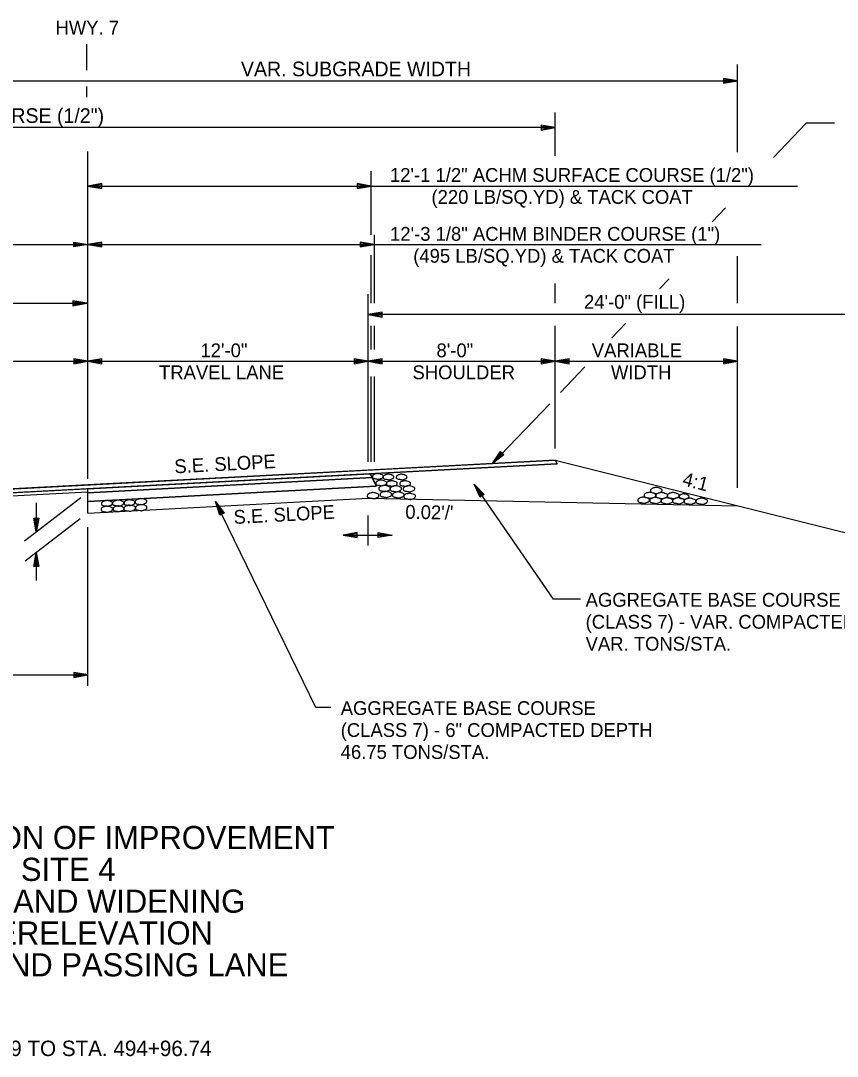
# Model space of a CAD drawing. Extents: x 1398183 to 1398373, y 1967240 to 1968889.
# Drawn here: x 1398251.01 to 1398285.95, y 1967559.76 to 1967604.07 of the extents above; entities that cross this region are included whole.
import ezdxf

# ---------------------------------------------------------------- set-up
doc = ezdxf.new("R2010")
doc.units = 0
for name, color, linetype in [('1', 7, 'Continuous'), ('10', 7, 'Continuous'), ('19', 7, 'Continuous'), ('42', 7, 'Continuous'), ('7', 7, 'Continuous'), ('Level 1', 7, 'Continuous')]:
    doc.layers.add(name, color=color, linetype=linetype)

# ---------------------------------------------------------------- blocks, each defined once
blk = doc.blocks.new('ROCKS')
at = {"layer": '1'}
blk.add_spline([(0.013, 0.06), (0.053, 0.053), (0.107, 0.033), (0.133, 0.013), (0.133, -0.007), (0.12, -0.033), (0.107, -0.04), (0.073, -0.053), (0.033, -0.067), (0.013, -0.067), (-0.02, -0.06), (-0.06, -0.053), (-0.087, -0.047), (-0.113, -0.02), (-0.113, -0.007), (-0.107, 0.02), (-0.087, 0.033), (-0.067, 0.047), (-0.033, 0.053), (-0.02, 0.06), (0.013, 0.06)], degree=3, dxfattribs=at)

msp = doc.modelspace()

# ---------------------------------------------------------------- linework, layer by layer
at = {"layer": '19'}
for p, q in [((1398281.68, 1967598.446), (1398281.68, 1967602.193)), ((1398220.492, 1967601.492), (1398281.68, 1967601.492)), ((1398281.08, 1967601.597), (1398281.08, 1967601.387)), ((1398281.68, 1967601.492), (1398281.08, 1967601.597)), ((1398281.52, 1967601.507), (1398281.08, 1967601.542)), ((1398281.08, 1967601.387), (1398281.68, 1967601.492)), ((1398281.08, 1967601.437), (1398281.52, 1967601.477)), ((1398273.883, 1967598.281), (1398273.883, 1967600.139)), ((1398273.883, 1967599.492), (1398223.883, 1967599.492)), ((1398273.283, 1967599.597), (1398273.283, 1967599.387)), ((1398273.883, 1967599.492), (1398273.283, 1967599.597)), ((1398273.723, 1967599.507), (1398273.283, 1967599.542)), ((1398273.283, 1967599.387), (1398273.883, 1967599.492)), ((1398273.283, 1967599.437), (1398273.723, 1967599.477)), ((1398266.005, 1967594.901), (1398266.005, 1967597.623)), ((1398254.48, 1967597.097), (1398253.88, 1967596.992)), ((1398253.88, 1967596.992), (1398284.25, 1967596.992)), ((1398253.88, 1967596.992), (1398254.48, 1967596.887)), ((1398254.48, 1967597.042), (1398254.04, 1967597.007)), ((1398254.04, 1967596.977), (1398254.48, 1967596.937)), ((1398254.48, 1967596.887), (1398254.48, 1967597.097)), ((1398265.405, 1967597.097), (1398265.405, 1967596.887)), ((1398266.005, 1967596.992), (1398265.405, 1967597.097)), ((1398265.845, 1967597.007), (1398265.405, 1967597.042)), ((1398265.405, 1967596.887), (1398266.005, 1967596.992)), ((1398265.405, 1967596.937), (1398265.845, 1967596.977)), ((1398266.141, 1967591.979), (1398266.141, 1967594.901)), ((1398229.88, 1967594.492), (1398282.696, 1967594.492)), ((1398253.28, 1967594.387), (1398253.28, 1967594.597)), ((1398253.28, 1967594.597), (1398253.88, 1967594.492)), ((1398253.28, 1967594.542), (1398253.72, 1967594.507)), ((1398253.88, 1967594.492), (1398253.28, 1967594.387)), ((1398253.72, 1967594.477), (1398253.28, 1967594.437)), ((1398254.48, 1967594.597), (1398253.88, 1967594.492)), ((1398253.88, 1967594.492), (1398254.48, 1967594.387)), ((1398254.48, 1967594.542), (1398254.04, 1967594.507)), ((1398254.04, 1967594.477), (1398254.48, 1967594.437)), ((1398254.48, 1967594.387), (1398254.48, 1967594.597)), ((1398265.541, 1967594.597), (1398265.541, 1967594.387)), ((1398266.141, 1967594.492), (1398265.541, 1967594.597)), ((1398265.981, 1967594.507), (1398265.541, 1967594.542)), ((1398265.541, 1967594.387), (1398266.141, 1967594.492)), ((1398265.541, 1967594.437), (1398265.981, 1967594.477)), ((1398266.005, 1967591.979), (1398266.005, 1967594.033)), ((1398281.68, 1967591.975), (1398281.68, 1967593.998)), ((1398273.883, 1967591.979), (1398273.883, 1967592.825)), ((1398265.88, 1967585.186), (1398265.88, 1967592.368)), ((1398241.838, 1967591.977), (1398253.838, 1967591.977)), ((1398253.238, 1967592.082), (1398253.238, 1967591.872)), ((1398253.838, 1967591.977), (1398253.238, 1967592.082)), ((1398253.678, 1967591.992), (1398253.238, 1967592.027)), ((1398253.238, 1967591.872), (1398253.838, 1967591.977)), ((1398253.238, 1967591.922), (1398253.678, 1967591.962)), ((1398266.48, 1967591.597), (1398265.88, 1967591.492)), ((1398289.88, 1967591.492), (1398265.88, 1967591.492)), ((1398265.88, 1967591.492), (1398266.48, 1967591.387)), ((1398266.48, 1967591.542), (1398266.04, 1967591.507)), ((1398266.04, 1967591.477), (1398266.48, 1967591.437)), ((1398266.48, 1967591.387), (1398266.48, 1967591.597)), ((1398266.005, 1967589.996), (1398266.005, 1967591.012)), ((1398266.141, 1967589.996), (1398266.141, 1967591.012)), ((1398273.88, 1967585.764), (1398273.88, 1967591.012)), ((1398281.68, 1967584.077), (1398281.68, 1967590.989)), ((1398241.88, 1967589.492), (1398253.88, 1967589.492)), ((1398253.28, 1967589.597), (1398253.28, 1967589.387)), ((1398253.88, 1967589.492), (1398253.28, 1967589.597)), ((1398253.72, 1967589.507), (1398253.28, 1967589.542)), ((1398253.28, 1967589.387), (1398253.88, 1967589.492)), ((1398253.28, 1967589.437), (1398253.72, 1967589.477)), ((1398254.48, 1967589.597), (1398253.88, 1967589.492)), ((1398253.88, 1967589.492), (1398254.48, 1967589.387)), ((1398253.88, 1967589.492), (1398265.88, 1967589.492)), ((1398254.48, 1967589.542), (1398254.04, 1967589.507)), ((1398254.04, 1967589.477), (1398254.48, 1967589.437)), ((1398254.48, 1967589.387), (1398254.48, 1967589.597)), ((1398265.28, 1967589.597), (1398265.28, 1967589.387)), ((1398265.88, 1967589.492), (1398265.28, 1967589.597)), ((1398265.72, 1967589.507), (1398265.28, 1967589.542)), ((1398265.28, 1967589.387), (1398265.88, 1967589.492)), ((1398265.28, 1967589.437), (1398265.72, 1967589.477)), ((1398266.48, 1967589.597), (1398265.88, 1967589.492)), ((1398265.88, 1967589.492), (1398266.48, 1967589.387)), ((1398265.88, 1967589.492), (1398273.88, 1967589.492)), ((1398266.48, 1967589.542), (1398266.04, 1967589.507)), ((1398266.04, 1967589.477), (1398266.48, 1967589.437)), ((1398266.48, 1967589.387), (1398266.48, 1967589.597)), ((1398273.28, 1967589.597), (1398273.28, 1967589.387)), ((1398273.88, 1967589.492), (1398273.28, 1967589.597)), ((1398273.72, 1967589.507), (1398273.28, 1967589.542)), ((1398273.28, 1967589.387), (1398273.88, 1967589.492)), ((1398273.28, 1967589.437), (1398273.72, 1967589.477)), ((1398274.48, 1967589.597), (1398273.88, 1967589.492)), ((1398273.88, 1967589.492), (1398281.68, 1967589.492)), ((1398273.88, 1967589.492), (1398274.48, 1967589.387)), ((1398274.48, 1967589.542), (1398274.04, 1967589.507)), ((1398274.04, 1967589.477), (1398274.48, 1967589.437)), ((1398274.48, 1967589.387), (1398274.48, 1967589.597)), ((1398281.08, 1967589.597), (1398281.08, 1967589.387)), ((1398281.68, 1967589.492), (1398281.08, 1967589.597)), ((1398281.52, 1967589.507), (1398281.08, 1967589.542)), ((1398281.08, 1967589.387), (1398281.68, 1967589.492)), ((1398281.08, 1967589.437), (1398281.52, 1967589.477)), ((1398266.005, 1967585.186), (1398266.005, 1967588.837)), ((1398266.141, 1967585.186), (1398266.141, 1967588.837)), ((1398271.203, 1967585.122), (1398271.535, 1967585.633)), ((1398271.687, 1967585.49), (1398271.203, 1967585.122)), ((1398271.303, 1967585.247), (1398271.572, 1967585.595)), ((1398271.65, 1967585.523), (1398271.324, 1967585.228)), ((1398271.535, 1967585.633), (1398271.687, 1967585.49)), ((1398223.795, 1967582.443), (1398273.961, 1967585.102)), ((1398273.88, 1967585.264), (1398289.88, 1967581.264)), ((1398273.88, 1967585.264), (1398273.961, 1967585.103)), ((1398265.962, 1967584.678), (1398266.226, 1967584.149)), ((1398253.88, 1967583.87), (1398266.043, 1967584.515)), ((1398253.88, 1967583.495), (1398266.226, 1967584.149)), ((1398270.664, 1967583.68), (1398270.411, 1967584.233)), ((1398270.411, 1967584.233), (1398270.837, 1967583.797)), ((1398273.81, 1967579.314), (1398270.411, 1967584.233)), ((1398253.88, 1967582.994), (1398253.88, 1967584.037)), ((1398270.704, 1967583.709), (1398270.488, 1967584.092)), ((1398270.511, 1967584.108), (1398270.791, 1967583.769)), ((1398270.837, 1967583.797), (1398270.664, 1967583.68)), ((1398253.588, 1967583.646), (1398251.178, 1967581.802)), ((1398251.68, 1967583.434), (1398251.68, 1967582.186)), ((1398253.88, 1967582.994), (1398265.88, 1967583.63)), ((1398263.636, 1967574.68), (1398259.348, 1967583.49)), ((1398259.525, 1967582.909), (1398259.348, 1967583.49)), ((1398259.348, 1967583.49), (1398259.712, 1967583.001)), ((1398259.569, 1967582.931), (1398259.405, 1967583.34)), ((1398259.43, 1967583.353), (1398259.663, 1967582.98)), ((1398265.88, 1967583.63), (1398281.68, 1967583.314)), ((1398259.712, 1967583.001), (1398259.525, 1967582.909)), ((1398253.562, 1967582.75), (1398251.199, 1967580.941)), ((1398251.575, 1967582.786), (1398251.785, 1967582.786)), ((1398251.68, 1967582.186), (1398251.575, 1967582.786)), ((1398251.665, 1967582.346), (1398251.625, 1967582.786)), ((1398251.785, 1967582.786), (1398251.68, 1967582.186)), ((1398251.73, 1967582.786), (1398251.695, 1967582.346)), ((1398253.88, 1967575.603), (1398253.88, 1967582.399)), ((1398251.575, 1967580.71), (1398251.68, 1967581.31)), ((1398251.625, 1967580.71), (1398251.665, 1967581.15)), ((1398251.68, 1967581.31), (1398251.785, 1967580.71)), ((1398251.68, 1967581.31), (1398251.68, 1967580.109)), ((1398251.695, 1967581.15), (1398251.73, 1967580.71)), ((1398251.785, 1967580.71), (1398251.575, 1967580.71)), ((1398274.961, 1967579.314), (1398273.81, 1967579.314)), ((1398253.28, 1967576.179), (1398253.28, 1967575.969)), ((1398253.88, 1967576.073), (1398253.28, 1967576.179)), ((1398229.88, 1967576.073), (1398253.88, 1967576.073)), ((1398253.72, 1967576.088), (1398253.28, 1967576.124)), ((1398253.28, 1967575.969), (1398253.88, 1967576.073)), ((1398253.28, 1967576.019), (1398253.72, 1967576.058)), ((1398264.284, 1967574.68), (1398263.636, 1967574.68))]:
    msp.add_line(p, q, dxfattribs=at)
for points in [[(1398285.825, 1967599.68), (1398284.617, 1967599.68), (1398283.214, 1967598.208)], [(1398281.161, 1967596.054), (1398280.599, 1967595.464)], [(1398278.753, 1967593.02), (1398278.345, 1967592.596)], [(1398276.893, 1967591.115), (1398276.307, 1967590.497)], [(1398275.147, 1967589.252), (1398275.147, 1967589.252), (1398274.101, 1967588.165)], [(1398273.644, 1967587.678), (1398273.644, 1967587.678), (1398271.203, 1967585.122)], [(1398273.88, 1967585.264), (1398265.88, 1967584.84), (1398253.88, 1967584.204), (1398241.88, 1967583.568), (1398229.88, 1967582.932), (1398223.88, 1967582.614)]]:
    msp.add_lwpolyline(points, dxfattribs=at)
for points in [[(1398223.88, 1967582.614), (1398273.88, 1967585.264), (1398273.961, 1967585.102), (1398223.795, 1967582.443)], [(1398253.88, 1967584.037), (1398265.962, 1967584.678), (1398266.043, 1967584.515), (1398253.88, 1967583.87)], [(1398253.88, 1967583.87), (1398266.043, 1967584.515), (1398266.226, 1967584.149), (1398253.88, 1967583.495)]]:
    msp.add_lwpolyline(points, close=True, dxfattribs=at)
at = {"layer": '42'}
for p, q in [((1398265.86, 1967582.891), (1398265.86, 1967581.608)), ((1398265.413, 1967582.165), (1398264.813, 1967582.06)), ((1398264.813, 1967582.06), (1398265.413, 1967581.955)), ((1398264.813, 1967582.06), (1398266.908, 1967582.06)), ((1398265.413, 1967582.11), (1398264.973, 1967582.075)), ((1398264.973, 1967582.045), (1398265.413, 1967582.005)), ((1398265.413, 1967581.955), (1398265.413, 1967582.165)), ((1398266.308, 1967581.955), (1398266.308, 1967582.165)), ((1398266.308, 1967582.165), (1398266.908, 1967582.06)), ((1398266.308, 1967582.11), (1398266.748, 1967582.075)), ((1398266.908, 1967582.06), (1398266.308, 1967581.955)), ((1398266.748, 1967582.045), (1398266.308, 1967582.005))]:
    msp.add_line(p, q, dxfattribs=at)
msp.add_lwpolyline([(1398229.88, 1967582.765), (1398241.88, 1967583.284), (1398253.88, 1967583.91)], dxfattribs=at)
at = {"layer": '7'}
for p, q in [((1398253.838, 1967601.946), (1398253.838, 1967603.061)), ((1398253.838, 1967600.797), (1398253.838, 1967601.247)), ((1398253.88, 1967584.471), (1398253.88, 1967598.472))]:
    msp.add_line(p, q, dxfattribs=at)

# ---------------------------------------------------------------- block references
at = {"layer": 'Level 1'}
for p, xscale, yscale, rotation in [((1398266.269, 1967584.572), 1.8771740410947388, 1.8771740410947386, -0.173618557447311), ((1398266.726, 1967584.547), 1.849824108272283, 1.8498241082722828, -0.17361855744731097), ((1398267.29, 1967584.547), 1.849824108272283, 1.8498241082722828, -0.17361855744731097), ((1398266.417, 1967584.294), 1.8771740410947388, 1.8771740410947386, -0.173618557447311), ((1398266.559, 1967584.059), 2.011654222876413, 2.0116542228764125, -0.17361855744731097), ((1398266.874, 1967584.269), 1.849824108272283, 1.8498241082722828, -0.17361855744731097), ((1398267.037, 1967584.045), 2.011654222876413, 2.0116542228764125, -0.17361855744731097), ((1398267.438, 1967584.269), 1.849824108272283, 1.8498241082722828, -0.17361855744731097), ((1398267.601, 1967584.045), 2.011654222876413, 2.0116542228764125, -0.17361855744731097), ((1398266.068, 1967583.753), 2.011654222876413, 2.0116542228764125, -0.17361855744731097), ((1398266.613, 1967583.804), 2.011654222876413, 2.0116542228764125, -0.17361855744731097), ((1398267.146, 1967583.781), 2.011654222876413, 2.0116542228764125, -0.17361855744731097), ((1398267.635, 1967583.721), 2.011654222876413, 2.0116542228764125, -0.17361855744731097), ((1398277.644, 1967583.558), 2.011654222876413, 2.0116542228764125, -0.17361855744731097), ((1398277.644, 1967583.558), 2.011654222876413, 2.0116542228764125, -0.17361855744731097), ((1398277.915, 1967583.765), 2.011654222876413, 2.0116542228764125, -0.17361855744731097), ((1398278.149, 1967583.548), 2.011654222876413, 2.0116542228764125, -0.17361855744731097), ((1398278.149, 1967583.548), 2.011654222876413, 2.0116542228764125, -0.17361855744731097), ((1398278.184, 1967583.972), 2.011654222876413, 2.0116542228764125, -0.17361855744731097), ((1398278.415, 1967583.753), 2.011654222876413, 2.0116542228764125, -0.17361855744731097), ((1398278.91, 1967583.753), 2.011654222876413, 2.0116542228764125, -0.17361855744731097), ((1398279.372, 1967583.713), 1.7335100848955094, 1.7335100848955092, -0.173618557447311), ((1398254.68, 1967583.171), 1.9974694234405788, 1.9974694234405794, 0.7393721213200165), ((1398254.685, 1967583.418), 1.9070518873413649, 1.907051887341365, 0.7393721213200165), ((1398255.161, 1967583.432), 1.9598639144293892, 1.9598639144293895, 0.7393721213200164), ((1398255.177, 1967583.188), 1.8902055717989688, 1.8902055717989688, 0.7393721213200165), ((1398255.65, 1967583.212), 2.0116542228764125, 2.011654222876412, 2.739372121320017), ((1398255.648, 1967583.448), 1.900874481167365, 1.9008744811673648, 2.7393721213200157), ((1398256.135, 1967583.493), 2.0116542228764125, 2.011654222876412, 2.739372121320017), ((1398256.145, 1967583.235), 2.0116542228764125, 2.011654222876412, 2.739372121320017), ((1398278.641, 1967583.529), 2.011654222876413, 2.0116542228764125, -0.17361855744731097), ((1398278.641, 1967583.529), 2.011654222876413, 2.0116542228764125, -0.17361855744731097), ((1398279.131, 1967583.529), 2.011654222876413, 2.0116542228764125, -0.17361855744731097), ((1398279.131, 1967583.529), 2.011654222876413, 2.0116542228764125, -0.17361855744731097), ((1398279.624, 1967583.51), 2.011654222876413, 2.0116542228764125, -0.17361855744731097), ((1398279.624, 1967583.51), 2.011654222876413, 2.0116542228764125, -0.17361855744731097), ((1398280.127, 1967583.51), 2.011654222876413, 2.0116542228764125, -0.17361855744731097), ((1398280.127, 1967583.51), 2.011654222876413, 2.0116542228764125, -0.17361855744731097)]:
    msp.add_blockref('ROCKS', p, dxfattribs=dict(at, xscale=xscale, yscale=yscale, rotation=rotation))

# ---------------------------------------------------------------- texts
at = {"layer": '10'}
for s, height, p in [('24\'-0" (FILL)', 0.59001, (1398275.111, 1967591.743)), ('12\'-0"', 0.59, (1398258.703, 1967589.667)), ('8\'-0"', 0.59, (1398268.8, 1967589.667)), ('VARIABLE', 0.59, (1398275.444, 1967589.667)), ('TRAVEL LANE', 0.59001, (1398256.93, 1967588.727)), ('SHOULDER', 0.59, (1398267.773, 1967588.727)), ('WIDTH', 0.59, (1398276.262, 1967588.727))]:
    msp.add_text(s, height=height, dxfattribs=at).set_placement(p)
msp.add_text('4:1', height=0.59, rotation=345.9638, dxfattribs=at).set_placement((1398279.283, 1967584.19))
at = {"layer": '19'}
for s, height, p in [('HWY. 7', 0.59, (1398252.502, 1967603.476)), ('VAR. SUBGRADE WIDTH', 0.625, (1398260.434, 1967601.689)), ('50\'-0" ACHM SURFACE COURSE (1/2")', 0.625, (1398239.476, 1967599.694)), ('TYPICAL SECTION OF IMPROVEMENT', 0.98999, (1398240.251, 1967568.621)), ('SITE 4', 0.99, (1398251.02, 1967567.26)), ('NOTCH AND WIDENING', 0.98999, (1398245.614, 1967565.899)), ('SUPERELEVATION', 0.98999, (1398247.243, 1967564.538)), ('SOUTHBOUND PASSING LANE', 0.98999, (1398242.967, 1967563.176)), ('STA. 491+39.79 TO STA. 494+96.74', 0.65999, (1398244.651, 1967559.765))]:
    msp.add_text(s, height=height, dxfattribs=at).set_placement(p)
for s, height, rotation, p in [('S.E. SLOPE', 0.59, 3.0338, (1398257.601, 1967584.697)), ('S.E. SLOPE', 0.59, 3.0338, (1398260.134, 1967582.53)), ("0.02'/'", 0.59, 358.8542, (1398267.461, 1967582.76)), ('AGGREGATE BASE COURSE', 0.59001, 360, (1398275.18, 1967578.992)), ('(CLASS 7) - VAR. COMPACTED DEPTH', 0.59001, 360, (1398275.18, 1967578.052)), ('VAR. TONS/STA.', 0.59001, 360, (1398275.18, 1967577.112)), ('AGGREGATE BASE COURSE', 0.59001, 360, (1398264.702, 1967574.36)), ('(CLASS 7) - 6" COMPACTED DEPTH', 0.59001, 360, (1398264.702, 1967573.42)), ('46.75 TONS/STA.', 0.59001, 360, (1398264.702, 1967572.48))]:
    msp.add_text(s, height=height, rotation=rotation, dxfattribs=at).set_placement(p)
at = {"layer": '42'}
for s, p in [('12\'-1 1/2" ACHM SURFACE COURSE (1/2")', (1398266.808, 1967597.17)), ('(220 LB/SQ.YD) & TACK COAT', (1398268.585, 1967596.23)), ('12\'-3 1/8" ACHM BINDER COURSE (1")', (1398266.813, 1967594.65)), ('(495 LB/SQ.YD) & TACK COAT', (1398267.805, 1967593.71))]:
    msp.add_text(s, height=0.59001, rotation=360, dxfattribs=at).set_placement(p)

doc.saveas('drawing.dxf')
